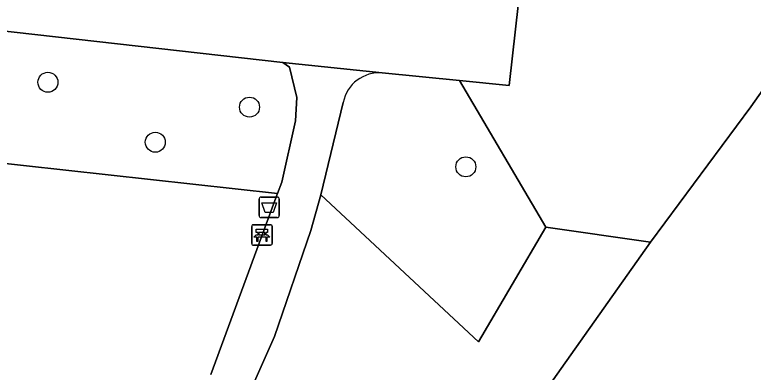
# Model space of a CAD drawing. Extents: x 161928 to 163071, y 386474 to 387428.
# Drawn here: x 162805.69 to 162841.8, y 387065.62 to 387083.12 of the extents above; entities that cross this region are included whole.
import ezdxf

# ---------------------------------------------------------------- set-up
doc = ezdxf.new("R2010")
doc.units = 0
for name, color, linetype in [('IMGEO_Afvalbak', 7, 'Continuous'), ('IMGEO_Bank', 7, 'Continuous'), ('IMGEO_Boom', 7, 'Continuous'), ('IMGEO_Groenvoorziening', 7, 'Continuous'), ('IMGEO_Meer_plas_ven_vijver', 7, 'Continuous'), ('IMGEO_Voetpad_halfverhard', 7, 'Continuous'), ('IMGEO_Voetpad_open', 7, 'Continuous')]:
    doc.layers.add(name, color=color, linetype=linetype)

msp = doc.modelspace()

# ---------------------------------------------------------------- linework, layer by layer
at = {"layer": 'IMGEO_Afvalbak'}
for p, q in [((162817.634, 387073.29), (162817.634, 387074.09)), ((162817.634, 387074.09), (162817.634, 387073.29)), ((162817.734, 387074.19), (162818.524, 387074.19)), ((162818.524, 387074.19), (162817.734, 387074.19)), ((162818.624, 387074.09), (162818.624, 387073.29)), ((162818.624, 387073.29), (162818.624, 387074.09)), ((162818.524, 387073.19), (162817.734, 387073.19)), ((162817.734, 387073.19), (162818.524, 387073.19))]:
    msp.add_line(p, q, dxfattribs=at)
msp.add_lwpolyline([(162817.777, 387073.904), (162818.481, 387073.904), (162818.332, 387073.434), (162817.926, 387073.434), (162817.777, 387073.904)], dxfattribs=at)
for centre, start, end in [((162817.734, 387074.09), 90, 180), ((162817.734, 387074.09), 90, 180), ((162818.524, 387074.09), 0, 90), ((162818.524, 387074.09), 360, 90), ((162817.734, 387073.29), 180, 270), ((162817.734, 387073.29), 180, 270), ((162818.524, 387073.29), 270, 0), ((162818.524, 387073.29), 270, 0)]:
    msp.add_arc(centre, 0.1, start, end, dxfattribs=at)
at = {"layer": 'IMGEO_Bank'}
for p, q in [((162817.276, 387071.914), (162817.276, 387072.755)), ((162817.276, 387072.755), (162817.276, 387071.914)), ((162817.351, 387072.839), (162818.192, 387072.839)), ((162818.192, 387072.839), (162817.351, 387072.839)), ((162818.276, 387072.764), (162818.276, 387071.923)), ((162818.276, 387071.923), (162818.276, 387072.764)), ((162817.585, 387072.345), (162817.585, 387072.451)), ((162817.629, 387072.451), (162817.629, 387072.345)), ((162817.917, 387072.457), (162817.635, 387072.457)), ((162817.923, 387072.345), (162817.923, 387072.451)), ((162817.967, 387072.451), (162817.967, 387072.345)), ((162817.973, 387072.237), (162817.58, 387072.237)), ((162817.635, 387072.339), (162817.917, 387072.339)), ((162818.201, 387071.839), (162817.36, 387071.839)), ((162817.36, 387071.839), (162818.201, 387071.839))]:
    msp.add_line(p, q, dxfattribs=at)
for points in [[(162817.579, 387072.457), (162817.493, 387072.457), (162817.493, 387072.618), (162818.056, 387072.618), (162818.056, 387072.457), (162817.973, 387072.457)], [(162817.523, 387072.237), (162817.381, 387072.237), (162817.493, 387072.339), (162817.579, 387072.339)], [(162817.573, 387072.23), (162817.573, 387072.023), (162817.53, 387072.023), (162817.53, 387072.23)], [(162817.973, 387072.339), (162818.056, 387072.339), (162818.168, 387072.237), (162818.029, 387072.237)], [(162818.023, 387072.23), (162818.023, 387072.023), (162817.979, 387072.023), (162817.979, 387072.23)]]:
    msp.add_lwpolyline(points, dxfattribs=at)
for centre, radius, start, end in [((162817.354, 387072.761), 0.0779, 92.4484, 184.2845), ((162817.354, 387072.761), 0.0779, 92.4484, 184.2845), ((162818.198, 387072.761), 0.0779, 2.4484, 94.2845), ((162818.198, 387072.761), 0.0779, 2.4484, 94.2845), ((162817.578, 387072.45), 0.00671, 2.8957, 87.1043), ((162817.635, 387072.45), 0.00671, 92.8957, 177.1043), ((162817.917, 387072.45), 0.00671, 2.8957, 87.1043), ((162817.974, 387072.45), 0.00671, 92.8957, 177.1043), ((162817.523, 387072.23), 0.00671, 2.8957, 87.1043), ((162817.58, 387072.23), 0.00671, 92.8957, 177.1043), ((162817.578, 387072.346), 0.00671, 272.8957, 357.1043), ((162817.635, 387072.346), 0.00671, 182.8957, 267.1043), ((162817.917, 387072.346), 0.00671, 272.8957, 357.1043), ((162817.974, 387072.346), 0.00671, 182.8957, 267.1043), ((162817.972, 387072.23), 0.00671, 2.8957, 87.1043), ((162818.029, 387072.23), 0.00671, 92.8957, 177.1043), ((162817.354, 387071.917), 0.0779, 182.4484, 274.2845), ((162817.354, 387071.917), 0.0779, 182.4484, 274.2845), ((162818.198, 387071.917), 0.0779, 272.4484, 4.2845), ((162818.198, 387071.917), 0.0779, 272.4484, 4.2845)]:
    msp.add_arc(centre, radius, start, end, dxfattribs=at)
at = {"layer": 'IMGEO_Boom'}
for centre in [(162807.311, 387079.811), (162817.167, 387078.595), (162812.563, 387076.877), (162827.747, 387075.672)]:
    msp.add_circle(centre, 0.489, dxfattribs=at)
at = {"layer": 'IMGEO_Groenvoorziening'}
for points in [[(162850.362, 387090.957), (162848.611, 387104.02), (162837.692, 387088.706), (162837.036, 387087.919), (162836.232, 387087.106), (162835.359, 387086.368), (162834.423, 387085.712), (162833.433, 387085.141), (162830.325, 387083.716), (162829.866, 387079.658), (162827.43, 387079.9), (162831.655, 387072.721), (162836.77, 387071.986), (162841.677, 387078.611), (162846.172, 387085)], [(162819.474, 387079.059), (162819.119, 387080.547), (162818.79, 387080.779), (162800.596, 387082.842), (162799.897, 387076.415), (162818.536, 387074.37), (162818.752, 387074.923), (162819.409, 387077.921)]]:
    msp.add_lwpolyline(points, close=True, dxfattribs=at)
for points in [[(162815.275, 387065.51), (162818.5, 387074.278), (162818.536, 387074.37), (162799.897, 387076.415), (162800.596, 387082.842), (162798.111, 387083.112), (162797.378, 387076.371), (162793.403, 387039.835)], [(162827.43, 387079.9), (162823.658, 387080.274)], [(162821.754, 387078.826), (162820.657, 387074.3), (162828.362, 387067.103), (162831.655, 387072.721), (162827.43, 387079.9)], [(162819.577, 387047.644), (162836.77, 387071.986), (162831.655, 387072.721), (162828.362, 387067.103), (162820.657, 387074.3), (162820.174, 387072.554), (162818.397, 387067.362), (162816.164, 387062.349)]]:
    msp.add_lwpolyline(points, dxfattribs=at)
msp.add_arc((162823.517, 387078.483), 1.796, 85.5124, 168.9939, dxfattribs=at)
at = {"layer": 'IMGEO_Meer_plas_ven_vijver'}
msp.add_lwpolyline([(162958.774, 387223.906), (162931.345, 387196.155), (162918.755, 387183.768), (162905.505, 387168.119), (162895.36, 387154.203), (162885.593, 387140.337), (162872.14, 387121.719), (162868.13, 387116.172), (162865.628, 387112.657), (162850.362, 387090.957), (162846.172, 387085), (162841.677, 387078.611), (162836.77, 387071.986), (162819.577, 387047.644)], dxfattribs=at)
at = {"layer": 'IMGEO_Voetpad_halfverhard'}
for points in [[(162823.658, 387080.274), (162818.79, 387080.779), (162819.119, 387080.547), (162819.474, 387079.059), (162819.409, 387077.921), (162818.752, 387074.923), (162818.536, 387074.37), (162818.5, 387074.278), (162815.275, 387065.51)], [(162764.875, 387000.002), (162784.047, 387019.222), (162793.667, 387028.499), (162797.297, 387032.426), (162801.899, 387038.328), (162807.092, 387046.491), (162813.631, 387057.321), (162813.925, 387057.865), (162816.164, 387062.349), (162818.397, 387067.362), (162820.174, 387072.554), (162820.657, 387074.3), (162821.754, 387078.826)]]:
    msp.add_lwpolyline(points, dxfattribs=at)
msp.add_arc((162823.517, 387078.483), 1.796, 85.5124, 168.9939, dxfattribs=at)
at = {"layer": 'IMGEO_Voetpad_open'}
msp.add_lwpolyline([(162741.341, 387089.557), (162747.899, 387088.553), (162758.294, 387087.427), (162798.111, 387083.112), (162800.596, 387082.842), (162818.79, 387080.779), (162823.658, 387080.274), (162827.43, 387079.9), (162829.866, 387079.658), (162830.325, 387083.716), (162830.732, 387086.875), (162828.609, 387087.032)], dxfattribs=at)

doc.saveas('drawing.dxf')
